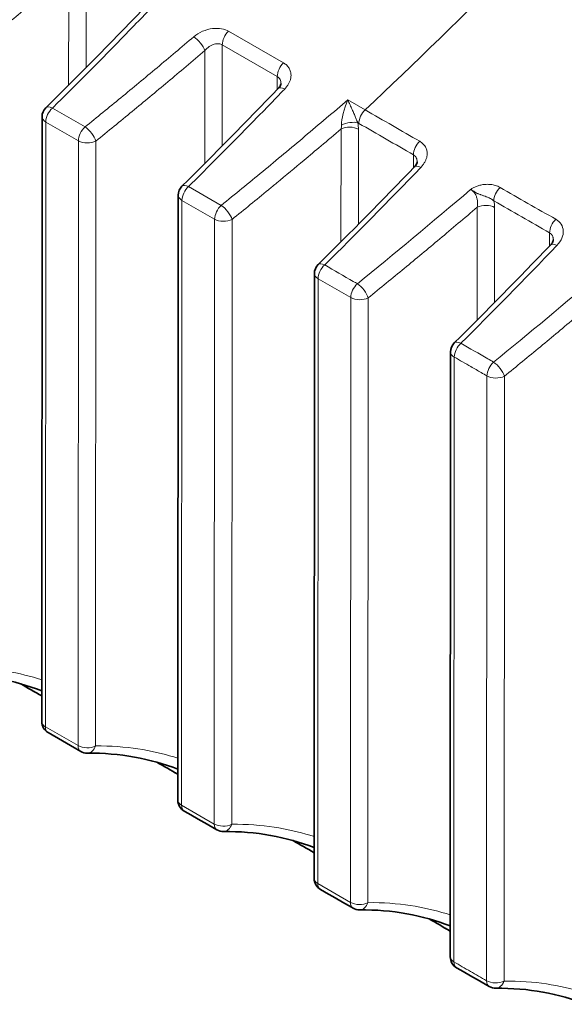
# Model space of a CAD drawing. Header units: millimetres. Extents: x 5 to 589, y 5 to 415.
# Tile 401 of 408: x 523.15 to 529.58, y 347.14 to 358.77. Entities that reach past the tile are written whole.
import ezdxf

# ---------------------------------------------------------------- set-up
doc = ezdxf.new("R2010")
doc.units = ezdxf.units.MM
doc.layers.add('Sichtbar (ISO)', color=7, linetype='Continuous', lineweight=35)
doc.layers.add('Sichtbar schmal (ISO)', color=7, linetype='Continuous', lineweight=18)

msp = doc.modelspace()

# ---------------------------------------------------------------- linework, layer by layer
at = {"layer": 'Sichtbar (ISO)'}
for p, q in [((523.41244549, 357.61928331), (523.40858766, 350.47994796)), ((525.02091113, 356.69416344), (525.01705324, 349.55471428)), ((526.62937676, 355.76902886), (526.62551896, 348.62975308)), ((528.23784242, 354.84394926), (528.23398479, 347.70498415)), ((523.86970551, 350.12784595), (523.48379159, 350.34984555)), ((529.30245847, 347.3936906), (529.30242859, 347.39370778))]:
    msp.add_line(p, q, dxfattribs=at)
for centre, start, end in [((523.56244547, 357.61920225), 134.700519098, 179.969039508), ((525.1709111, 356.69408239), 134.700519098, 179.969039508), ((526.77937674, 355.7689478), 134.70440428, 179.969039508), ((528.3878424, 354.8438682), 134.728005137, 179.969039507), ((523.55858764, 350.4798669), 179.969039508, 240.089922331), ((523.94450087, 350.2578677), 240.090216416, 270.661035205), ((525.16705321, 349.55463323), 179.969039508, 240.09385), ((525.55296647, 349.33267663), 240.095782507, 270.667837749), ((526.77551894, 348.62967203), 179.969039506, 240.104649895), ((527.16143225, 348.40781906), 240.10754515, 270.669971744), ((528.38398477, 347.7049031), 179.969039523, 240.091802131), ((528.76989796, 347.48285745), 240.076445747, 270.676306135)]:
    msp.add_arc(centre, 0.15, start, end, dxfattribs=at)
for points in [[(523.4569353, 357.72582122), (523.83769854, 358.10262466), (524.21660625, 358.4870119), (524.59364164, 358.87744985)], [(525.06540094, 356.80070136), (525.44616418, 357.1775048), (525.82507189, 357.56189203), (526.20210728, 357.95232998)], [(526.67385934, 355.87555961), (527.0546388, 356.25243021), (527.43353198, 356.63701096), (527.81054082, 357.02766406)], [(528.2822811, 354.95043655), (528.66317804, 355.32773412), (529.0419852, 355.71358082), (529.41876505, 356.10582828)], [(523.40878411, 350.84351118), (523.08289114, 350.96953355), (522.72288448, 351.03754654), (522.33774754, 351.03315021)], [(523.40875168, 350.78348936), (523.3258106, 350.83119353), (523.24286961, 350.87889763), (523.15992851, 350.92660179)], [(525.01724972, 349.91833233), (524.69136452, 350.04433338), (524.33136459, 350.1123205), (523.94623127, 350.10787748)], [(525.01721732, 349.85836739), (524.93435892, 349.90602413), (524.85150075, 349.95368072), (524.76864232, 350.00133746)], [(525.47818375, 349.20264761), (525.34954449, 349.27663101), (525.22090527, 349.35061756), (525.0922661, 349.42460674)], [(526.62571536, 348.993217), (526.29984043, 349.11920707), (525.93984697, 349.18717541), (525.55471469, 349.18268667)], [(526.62568296, 348.93324445), (526.54282452, 348.98090108), (526.45996653, 349.02855749), (526.37710815, 349.07621416)], [(527.08667632, 348.27777464), (526.95803678, 348.3517227), (526.8293965, 348.42567384), (526.70075636, 348.49963143)], [(528.23418112, 348.06832075), (527.90831884, 348.1943441), (527.54832736, 348.26233145), (527.16318591, 348.25782825)], [(528.2341486, 348.0081292), (528.15101187, 348.05594546), (528.06787568, 348.1037614), (527.98473895, 348.15157766)], [(528.69507117, 347.35285383), (528.56644624, 347.42688766), (528.43782011, 347.50089159), (528.30919281, 347.57487937)], [(529.84264686, 347.14337704), (529.5167994, 347.26941555), (529.15681224, 347.33740103), (528.771665, 347.33286108)]]:
    msp.add_open_spline(points, degree=3, dxfattribs=at)
for points, knots in [([(526.20210709, 357.95232986), (526.21195256, 357.9625255), (526.2195917, 357.97281999), (526.22964602, 357.9901848), (526.23241896, 357.99753488), (526.2348197, 358.00699781), (526.23506462, 358.00997588), (526.23506567, 358.01191071)], [0, 0, 0, 0, 0.01096602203, 0.01096602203, 0.021414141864, 0.021414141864, 0.029618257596, 0.029618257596, 0.029618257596, 0.029618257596]), ([(527.81054065, 357.02766392), (527.82039443, 357.0378745), (527.82804302, 357.04818516), (527.83810728, 357.06557126), (527.8408836, 357.07292917), (527.8432865, 357.08239498), (527.84353054, 357.08537122), (527.84353158, 357.08729461)], [0, 0, 0, 0, 0.010970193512, 0.010970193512, 0.021415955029, 0.021415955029, 0.029624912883, 0.029624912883, 0.029624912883, 0.029624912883]), ([(529.41876485, 356.10582811), (529.42867807, 356.11614852), (529.4363855, 356.12658081), (529.44653211, 356.14419301), (529.44933792, 356.15166282), (529.45175067, 356.16124264), (529.45199833, 356.16425518), (529.45199938, 356.16620879)], [0, 0, 0, 0, 0.011011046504, 0.011011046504, 0.021484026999, 0.021484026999, 0.029642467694, 0.029642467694, 0.029642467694, 0.029642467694])]:
    msp.add_open_spline(points, degree=3, knots=knots, dxfattribs=at)
at = {"layer": 'Sichtbar schmal (ISO)'}
for p, q in [((523.93289198, 359.39466702), (523.93224697, 358.20099833)), ((523.72739108, 359.32605132), (523.72667055, 357.99431344)), ((526.26505318, 358.25552877), (525.61541828, 358.62917066)), ((525.54135762, 358.46954716), (525.54071261, 357.27587847)), ((526.19099252, 358.09590526), (525.54135762, 358.46954716)), ((525.33585672, 358.40093146), (525.33513619, 357.06919358)), ((526.19090867, 357.94073566), (526.19099252, 358.09590526)), ((527.22900023, 357.70110812), (527.02404551, 357.81898914)), ((523.53460454, 357.72132142), (523.92051779, 357.49936081)), ((523.45653091, 357.55801274), (523.45267311, 350.41867738)), ((523.45653091, 357.55801274), (523.84244417, 357.33605213)), ((527.15493995, 357.5414844), (527.14120773, 357.54938268)), ((526.94431655, 357.47585136), (526.94359693, 356.14411551)), ((527.1497843, 357.47232772), (527.14917832, 356.35088189)), ((523.83858633, 350.19667818), (523.84244417, 357.33605213)), ((524.04405391, 350.19315451), (524.04791192, 357.33252849)), ((527.79937457, 357.01609605), (527.79945835, 357.1711488)), ((525.14307018, 356.79620155), (525.52898343, 356.57424094)), ((525.06499655, 356.63289288), (525.06113866, 349.49344372)), ((525.06499655, 356.63289288), (525.45090981, 356.41093227)), ((528.55278287, 356.55199006), (528.55206281, 355.21942556)), ((528.75825062, 356.54846643), (528.75764446, 355.42669729)), ((525.44705196, 349.27148709), (525.45090981, 356.41093227)), ((525.65251951, 349.26796345), (525.65637756, 356.40740863)), ((529.40784209, 356.0944593), (529.40792611, 356.24994084)), ((526.67346217, 355.7077583), (526.66960429, 348.56848257)), ((526.67346217, 355.7077583), (527.05937546, 355.48578937)), ((527.05551801, 348.34662937), (527.05937546, 355.48578937)), ((527.26098536, 348.34310565), (527.26484318, 355.48226575)), ((528.28192785, 354.78267869), (528.27807074, 347.64371328)), ((528.66398278, 347.42166835), (528.66784144, 354.56076744)), ((528.86945151, 347.41814296), (528.87330889, 354.55724398)), ((523.83858633, 350.19667818), (523.45267311, 350.41867738)), ((525.44705196, 349.27148709), (525.06113866, 349.49344372)), ((527.05551801, 348.34662937), (526.66960429, 348.56848257)), ((529.30795497, 347.39300192), (529.30798451, 347.39298492))]:
    msp.add_line(p, q, dxfattribs=at)
for centre, major_axis, ratio, start_param, end_param in [((525.23629776, 358.46568442), (-0.09710801, 0.11432426), 0.3476150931, 3.8510647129, 5.404115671), ((525.64727218, 358.53073666), (0.07478599, 0.13002714), 0.5768002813, 1.0894512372, 2.3541424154), ((526.29690707, 358.15709477), (0.07478599, 0.13002714), 0.5768002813, 1.0894512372, 2.3541424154), ((526.31000913, 357.84813214), (-0.10790186, 0.10419783), 0.4148858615, 5.3664066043, 6.2831886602), ((523.56244546, 357.61920224), (-0.10551016, 0.10661897), 0.4397550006, 5.3740898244, 6.283185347), ((527.05663766, 357.72217597), (0.08817399, 0.25877851), 0.2377683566, 1.2695087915, 2.5314500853), ((523.56244547, 357.61920225), (-0.14999998, 0.00008105), 0.5764385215, 0, 0.7871365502), ((523.56244547, 357.61920225), (-0.07478599, -0.13002714), 0.5768002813, 4.1915515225, 5.4957350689), ((527.2608545, 357.60267391), (0.07478599, 0.13002714), 0.5768002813, 1.0894512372, 2.3541424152), ((451.67198491, 1164.46075139), (-598.60415107, 858.44772881), 0.5164641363, 2.3098935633, 2.3107631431), ((526.8319205, 357.52914087), (-0.00980546, 0.16484529), 0.7084613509, 4.3413927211, 4.6276002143), ((527.04386975, 357.41113822), (0.14999998, -0.00008105), 0.5764385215, 0.7871365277, 2.296846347), ((527.03529259, 357.48819341), (0.14667791, 0.03139413), 0.3980026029, 0.6827511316, 2.1111758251), ((526.95181143, 357.58464997), (-0.12774282, 0.261328), 0.5787554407, 4.0103018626, 4.306460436), ((527.5745599, 1190.05943299), (-509.64678052, 882.16121667), 0.5788091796, 2.3565500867, 2.357443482), ((523.94835872, 357.39724164), (0.07478599, 0.13002714), 0.5768002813, 1.0499588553, 2.3541424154), ((523.94835871, 357.39724164), (0.09432638, -0.1166299), 0.3718087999, 0.7184921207, 2.2732035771), ((523.94835872, 357.39724164), (0.14999998, -0.00008105), 0.5764385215, 3.9287292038, 5.4384389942), ((527.90537298, 357.23233826), (0.07468034, 0.13008784), 0.5773396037, 1.0893166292, 2.3536736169), ((527.91847503, 356.92349973), (-0.10793421, 0.10416432), 0.4145375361, 5.3672159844, 6.2831886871), ((604.54392394, 503.81472098), (86.3234722, 152.93989764), 0.0919117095, 3.4548086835, 3.4824745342), ((525.1709111, 356.69408238), (-0.10551016, 0.10661897), 0.4397550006, 5.3740898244, 6.283185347), ((525.1709111, 356.69408239), (-0.14999998, 0.00008105), 0.5764385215, 0, 0.7871365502), ((525.1709111, 356.69408239), (-0.07478599, -0.13002714), 0.5768002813, 4.1915515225, 5.4957350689), ((1228.79808164, 1559.09768), (712.39581707, 1207.9136805), 0.0432823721, 3.2568208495, 3.2665655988), ((528.85538377, 356.68769562), (0.07452602, 0.13017631), 0.5781267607, 1.0902557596, 2.3530012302), ((466.28471722, 1040.97855625), (-503.24198501, 726.93733756), 0.5191585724, 2.3138366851, 2.3148882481), ((525.55682436, 356.47212178), (0.07478599, 0.13002714), 0.5768002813, 1.0499588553, 2.3541424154), ((525.55682435, 356.47212178), (0.09432638, -0.1166299), 0.3718087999, 0.7184921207, 2.2732035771), ((528.65233607, 356.48727692), (0.14999998, -0.00008105), 0.5764385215, 0.7871365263, 2.2968463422), ((527.71925064, 1067.80364962), (-434.87724963, 752.74070802), 0.5788092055, 2.3588053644, 2.3598750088), ((528.62451674, 356.63591455), (-0.07322919, 0.21698745), 0.5157114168, 4.1317809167, 4.4973340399), ((525.55682436, 356.47212178), (0.14999998, -0.00008105), 0.5764385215, 3.9287292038, 5.4384389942), ((529.51384057, 356.31113035), (-0.07440364, -0.13024631), 0.5787462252, 4.2332267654, 5.4940371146), ((529.52694258, 356.00191667), (-0.10817754, 0.1039116), 0.4119069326, 5.3683836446, 6.2831892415), ((604.2531865, 490.32528624), (82.75853137, 139.55333708), 0.0795864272, 3.4383523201, 3.4698687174), ((526.77937672, 355.76894779), (-0.10551739, 0.10661182), 0.4396824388, 5.3740403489, 6.2831853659), ((526.77937674, 355.7689478), (-0.14999998, 0.00008105), 0.5764385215, 0, 0.7871364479), ((526.77937671, 355.76894782), (-0.074789, -0.1300254), 0.5767848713, 4.1916647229, 5.4957484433), ((826.50419584, 852.93923474), (306.76059413, 502.02998945), 0.0590611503, 3.30616191, 3.3218463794), ((527.16529005, 355.54697887), (0.07478675, 0.1300267), 0.5767963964, 1.050152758, 2.3541457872), ((527.16528998, 355.54697888), (0.09434206, -0.11661719), 0.371676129, 0.718442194, 2.273135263), ((527.16528999, 355.5469789), (0.14999998, -0.00008105), 0.5764385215, 3.92872949, 5.4384390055), ((528.38784241, 354.84386819), (-0.0747778, -0.13003185), 0.5768421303, 4.1922365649, 5.495698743), ((528.38784237, 354.84386818), (-0.10556128, 0.10656836), 0.4392412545, 5.3739912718, 6.2831854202), ((528.3878424, 354.8438682), (-0.14999998, 0.00008105), 0.5764385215, 0, 0.7871366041), ((528.77375631, 354.62195676), (0.07476497, 0.13003922), 0.5769076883, 1.050815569, 2.3540491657), ((528.77375566, 354.62195717), (0.09440565, -0.11656584), 0.3711387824, 0.7182393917, 2.2730671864), ((528.77375568, 354.62195713), (0.14999998, -0.00008105), 0.5764385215, 3.9287321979, 5.4384389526), ((523.55858764, 350.4798669), (-0.14999998, 0.00008105), 0.5764385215, 0, 0.787136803), ((523.55858769, 350.47986687), (-0.07479611, -0.13002131), 0.5767485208, 5.4957799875, 6.2831857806), ((523.94450089, 350.25786769), (-0.0747954, -0.13002172), 0.5767521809, 5.495776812, 6.2831854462), ((523.94450087, 350.2578677), (0.14999998, -0.00008105), 0.5764385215, 3.9287292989, 5.438437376), ((523.94450031, 350.2578676), (0.00173168, -0.14999011), 0.733101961, 6.2831800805, 7.399436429), ((525.16705321, 349.55463323), (-0.14999998, 0.00008105), 0.5764385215, 0, 0.787136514), ((525.16705321, 349.55463323), (-0.07478711, -0.13002649), 0.5767945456, 5.4957400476, 6.2831852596), ((525.55296656, 349.33267658), (-0.07478288, -0.13002893), 0.5768161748, 5.4957212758, 6.2831859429), ((525.55296647, 349.33267663), (0.14999998, -0.00008105), 0.5764385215, 3.9287296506, 5.4384373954), ((525.55296592, 349.33267655), (0.00174949, -0.14998988), 0.7330751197, 6.2831800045, 7.3993492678), ((526.77551894, 348.62967203), (-0.14999998, 0.00008105), 0.5764385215, 0, 0.7871356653), ((526.77551875, 348.62967214), (-0.07476233, -0.13004074), 0.5769211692, 5.4956301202, 6.2831840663), ((527.16143288, 348.4078187), (-0.07475698, -0.13004382), 0.5769485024, 5.4956063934, 6.2831894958), ((527.16143225, 348.40781906), (0.14999998, -0.00008105), 0.5764385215, 3.9287321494, 5.4384369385), ((527.16143155, 348.40781855), (0.00175508, -0.14999029), 0.7330666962, 6.2831814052, 7.3993234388), ((528.38398477, 347.7049031), (-0.14999998, 0.00008105), 0.5764385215, 0, 0.7871414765), ((528.38398581, 347.70490248), (-0.07479333, -0.13002291), 0.576762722, 5.4957676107, 6.2831946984), ((528.7698967, 347.48285827), (-0.0748247, -0.13000486), 0.5766023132, 5.4959070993, 6.2831771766), ((528.76989798, 347.48285746), (0.14999998, -0.00008105), 0.5764385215, 3.9287232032, 5.4384342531), ((528.76989633, 347.48285423), (0.00176939, -0.14999315), 0.7330451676, 0.0000161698, 1.1160785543)]:
    msp.add_ellipse(centre, major_axis=major_axis, ratio=ratio, start_param=start_param, end_param=end_param, dxfattribs=at)
for points in [[(527.22899986, 357.70110834), (528.38449017, 358.79105695), (529.61492933, 360.01665638), (530.92031735, 361.37790662)], [(526.26505318, 358.25552877), (526.27922741, 358.24737525), (526.30489354, 358.22833339), (526.33343878, 358.19236694), (526.34995259, 358.15210235), (526.35486627, 358.11133538), (526.35077118, 358.07367115), (526.34032265, 358.03897601), (526.32477659, 358.00668478), (526.30469691, 357.97626082), (526.2878553, 357.95656433), (526.27867328, 357.94705316)], [(527.87339064, 357.33079484), (527.88768716, 357.32258413), (527.91351947, 357.30339608), (527.9420916, 357.26718697), (527.95846273, 357.22674432), (527.96317071, 357.18595453), (527.95893142, 357.14842022), (527.9484362, 357.11392027), (527.93293259, 357.08183982), (527.91295071, 357.05158575), (527.89615615, 357.0319296), (527.88698909, 357.022426)], [(527.26484318, 355.48226575), (527.40779079, 355.59790885), (527.69354783, 355.83129852), (528.10528319, 356.17324766), (528.40181679, 356.4234965), (528.55278287, 356.55199006)], [(528.87330889, 354.557244), (529.01619801, 354.67296867), (529.30184999, 354.90683225), (529.71210664, 355.24908662), (530.00958377, 355.50161229), (530.16125721, 355.6316264)], [(523.16839092, 350.92419754), (523.2485116, 350.8781156), (523.32863231, 350.83203365), (523.40875304, 350.78595167)], [(524.77710996, 349.99893146), (524.85714619, 349.95289801), (524.93718243, 349.90686456), (525.01721865, 349.86083111)], [(526.3855824, 349.07380664), (526.46561638, 349.02777458), (526.54565033, 348.98174255), (526.62568425, 348.93571058)], [(527.99321018, 348.14917321), (528.07352349, 348.10298096), (528.15383673, 348.05678879), (528.23414992, 348.01059672)]]:
    msp.add_open_spline(points, degree=3, dxfattribs=at)
for points, knots in [([(522.31205215, 358.42448067), (522.45213525, 358.53773991), (522.59310367, 358.6527174), (522.73492544, 358.769375), (522.87674721, 358.88603259), (523.01942242, 359.00436995), (523.16301222, 359.12442713), (523.30660202, 359.24448431), (523.4511063, 359.36626162), (523.59649623, 359.4897254)], [0, 0, 0, 0, 0.33333333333, 0.33333333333, 0.33333333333, 0.66666666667, 0.66666666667, 0.66666666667, 0.99999999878, 0.99999999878, 0.99999999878, 0.99999999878]), ([(522.43944628, 358.25764836), (522.58379269, 358.37439093), (522.72761525, 358.49179129), (522.86855282, 358.60776717), (523.00949039, 358.72374305), (523.14754296, 358.83829445), (523.2898895, 358.95733382), (523.43223604, 359.07637318), (523.57887655, 359.19990051), (523.72739109, 359.32604997)], [0, 0, 0, 0, 0.3333333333, 0.3333333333, 0.3333333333, 0.6666666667, 0.6666666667, 0.6666666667, 1, 1, 1, 1]), ([(524.67020764, 358.87217304), (524.54166618, 358.73902638), (524.41390779, 358.60762317), (524.28696357, 358.47800461), (524.16001935, 358.34838606), (524.03388944, 358.22055175), (523.90850249, 358.09444014), (523.78311554, 357.96832853), (523.65847143, 357.84394004), (523.53460454, 357.72132142)], [0.00000000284, 0.00000000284, 0.00000000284, 0.00000000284, 0.33333333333, 0.33333333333, 0.33333333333, 0.66666666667, 0.66666666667, 0.66666666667, 1, 1, 1, 1]), ([(525.20496188, 358.56460554), (525.23531834, 358.59036637), (525.27080333, 358.61223024), (525.30893471, 358.6286336), (525.34706609, 358.64503696), (525.38784399, 358.65597941), (525.42650878, 358.66076594), (525.46517357, 358.66555247), (525.50172574, 358.66418157), (525.53372853, 358.65828059), (525.56573132, 358.6523796), (525.5931847, 358.64194863), (525.61541828, 358.62917066)], [0, 0, 0, 0, 0.25, 0.25, 0.25, 0.5, 0.5, 0.5, 0.75, 0.75, 0.75, 1, 1, 1, 1]), ([(523.92051779, 357.49936081), (524.06060089, 357.61262004), (524.20156931, 357.72759754), (524.34339108, 357.84425513), (524.48521285, 357.96091273), (524.62788806, 358.07925009), (524.77147786, 358.19930727), (524.91506765, 358.31936444), (525.05957194, 358.44114176), (525.20496187, 358.56460553)], [0, 0, 0, 0, 0.33333333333, 0.33333333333, 0.33333333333, 0.66666666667, 0.66666666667, 0.66666666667, 0.99999999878, 0.99999999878, 0.99999999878, 0.99999999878]), ([(525.33585872, 358.40093247), (525.35136118, 358.41929745), (525.36902473, 358.43514159), (525.38804342, 358.44794427), (525.40706292, 358.4607475), (525.42753472, 358.47037711), (525.44689848, 358.47600997), (525.46626223, 358.48164282), (525.48455728, 358.48334741), (525.5005238, 358.48192416), (525.51649032, 358.48050091), (525.53014633, 358.47599192), (525.54135762, 358.46954716)], [0.00001069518, 0.00001069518, 0.00001069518, 0.00001069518, 0.25, 0.25, 0.25, 0.5, 0.5, 0.5, 0.75, 0.75, 0.75, 1, 1, 1, 1]), ([(524.04791192, 357.33252849), (524.19225833, 357.44927107), (524.33608089, 357.56667143), (524.47701846, 357.68264731), (524.61795603, 357.79862319), (524.7560086, 357.91317459), (524.89835514, 358.03221396), (525.04070168, 358.15125332), (525.18734219, 358.27478065), (525.33585673, 358.40093011)], [0, 0, 0, 0, 0.3333333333, 0.3333333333, 0.3333333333, 0.6666666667, 0.6666666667, 0.6666666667, 1, 1, 1, 1]), ([(526.19099252, 358.09590526), (526.19810117, 358.09181581), (526.2044941, 358.08680184), (526.21007687, 358.08090433), (526.21565964, 358.07500682), (526.22041277, 358.06821793), (526.22415874, 358.06084616), (526.22790471, 358.05347439), (526.2306478, 358.04552008), (526.23242407, 358.03737974), (526.23420035, 358.02923941), (526.2350125, 358.02091307), (526.23506312, 358.01280476), (526.23506498, 358.01250645), (526.23506584, 358.01220845), (526.23506571, 358.01191073)], [0, 0, 0, 0, 0.11111111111, 0.11111111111, 0.11111111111, 0.22222222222, 0.22222222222, 0.22222222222, 0.33333333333, 0.33333333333, 0.33333333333, 0.44444444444, 0.44444444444, 0.44444444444, 0.44853219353, 0.44853219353, 0.44853219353, 0.44853219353]), ([(526.27867328, 357.94705318), (526.15013182, 357.81390652), (526.02237343, 357.68250331), (525.89542921, 357.55288475), (525.76848499, 357.42326619), (525.64235508, 357.29543189), (525.51696813, 357.16932028), (525.39158118, 357.04320867), (525.26693707, 356.91882018), (525.14307018, 356.79620156)], [0.00000000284, 0.00000000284, 0.00000000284, 0.00000000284, 0.33333333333, 0.33333333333, 0.33333333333, 0.66666666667, 0.66666666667, 0.66666666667, 1, 1, 1, 1]), ([(525.52898343, 356.57424095), (525.69154108, 356.70567119), (525.85529723, 356.83942038), (526.02020449, 356.97543127), (526.18511175, 357.11144215), (526.35117029, 357.24971418), (526.51846914, 357.39030528), (526.68576798, 357.53089639), (526.85430698, 357.6738071), (527.02404551, 357.81898916)], [0, 0, 0, 0, 0.3333333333, 0.3333333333, 0.3333333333, 0.6666666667, 0.6666666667, 0.6666666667, 1, 1, 1, 1]), ([(527.02404552, 357.81898911), (527.02876828, 357.80902998), (527.03340606, 357.79912859), (527.03793013, 357.78938989), (527.0424542, 357.7796512), (527.04686376, 357.77007696), (527.0511599, 357.76067256), (527.05545605, 357.75126816), (527.05963934, 357.74203299), (527.06370654, 357.73298742), (527.06777373, 357.72394185), (527.07172464, 357.71508601), (527.07556487, 357.70641368), (527.0794051, 357.69774134), (527.08313519, 357.68925217), (527.08674303, 357.68098148), (527.09035086, 357.67271079), (527.09383593, 357.66465883), (527.09720019, 357.65682272), (527.10056445, 357.64898661), (527.10380965, 357.64136602), (527.10688853, 357.63408266), (527.1099674, 357.6267993), (527.11287564, 357.6198529), (527.11568737, 357.61308271), (527.11849909, 357.60631253), (527.12121079, 357.59971804), (527.12395341, 357.59298626), (527.12669604, 357.58625448), (527.12946634, 357.57938463), (527.13234769, 357.57212358), (527.13522902, 357.56486255), (527.13822504, 357.55721222), (527.14120773, 357.54938272)], [0, 0, 0, 0, 0.09090909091, 0.09090909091, 0.09090909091, 0.18181818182, 0.18181818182, 0.18181818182, 0.27272727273, 0.27272727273, 0.27272727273, 0.36363636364, 0.36363636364, 0.36363636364, 0.45454545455, 0.45454545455, 0.45454545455, 0.54545454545, 0.54545454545, 0.54545454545, 0.63636363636, 0.63636363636, 0.63636363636, 0.72727272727, 0.72727272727, 0.72727272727, 0.81818181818, 0.81818181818, 0.81818181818, 0.90909090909, 0.90909090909, 0.90909090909, 0.99999977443, 0.99999977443, 0.99999977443, 0.99999977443]), ([(525.65637756, 356.40740863), (525.80072396, 356.52415121), (525.94454614, 356.64155431), (526.08548409, 356.75752744), (526.11885464, 356.78498695), (526.15206309, 356.81236769), (526.18520514, 356.83974683), (526.29203603, 356.92800141), (526.39817947, 357.01623187), (526.50682077, 357.10709409), (526.57309299, 357.1625209), (526.6402958, 357.21892331), (526.7081849, 357.27611066), (526.78611365, 357.34175507), (526.86494661, 357.40843389), (526.94431655, 357.47585136)], [0, 0, 0, 0, 0.3333333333, 0.3333333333, 0.3333333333, 0.4122582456, 0.4122582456, 0.4122582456, 0.6666666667, 0.6666666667, 0.6666666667, 0.8218582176, 0.8218582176, 0.8218582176, 1, 1, 1, 1]), ([(527.79945839, 357.17114878), (527.8066304, 357.16703827), (527.81306599, 357.16199115), (527.81867323, 357.15605522), (527.82428047, 357.15011927), (527.82903949, 357.14328655), (527.832777, 357.13587519), (527.83651451, 357.12846382), (527.8392349, 357.12047415), (527.84098279, 357.11231303), (527.84273068, 357.1041519), (527.8435093, 357.0958194), (527.84353112, 357.08772071), (527.8435315, 357.08757861), (527.84353166, 357.08743658), (527.84353159, 357.08729462)], [0.00000018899, 0.00000018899, 0.00000018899, 0.00000018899, 0.11111111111, 0.11111111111, 0.11111111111, 0.22222222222, 0.22222222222, 0.22222222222, 0.33333333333, 0.33333333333, 0.33333333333, 0.44444444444, 0.44444444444, 0.44444444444, 0.44639404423, 0.44639404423, 0.44639404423, 0.44639404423]), ([(528.82309904, 356.78607659), (528.80541663, 356.79620473), (528.7869829, 356.80372145), (528.76846856, 356.80924718), (528.74995423, 356.81477291), (528.73135928, 356.81830765), (528.71308783, 356.82030525), (528.69481637, 356.82230286), (528.67686841, 356.82276329), (528.65937615, 356.82201111), (528.64188388, 356.82125893), (528.62484731, 356.81929414), (528.60861521, 356.81636793), (528.59238311, 356.81344172), (528.57695549, 356.80955407), (528.56263062, 356.80509993), (528.54830575, 356.80064579), (528.53508366, 356.79562502), (528.52271825, 356.78986028), (528.51035285, 356.78409555), (528.49884401, 356.77758719), (528.49061784, 356.77254093), (528.48239167, 356.76749468), (528.47744839, 356.76390981), (528.47497349, 356.76105445)], [0.00000000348, 0.00000000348, 0.00000000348, 0.00000000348, 0.125, 0.125, 0.125, 0.25, 0.25, 0.25, 0.375, 0.375, 0.375, 0.5, 0.5, 0.5, 0.625, 0.625, 0.625, 0.75, 0.75, 0.75, 0.875, 0.875, 0.875, 1, 1, 1, 1]), ([(528.74946891, 356.62650439), (528.74007529, 356.63451339), (528.730025, 356.64150871), (528.71985272, 356.64760915), (528.71232473, 356.65212378), (528.70472918, 356.65614945), (528.69711951, 356.65984882), (528.69444647, 356.66114829), (528.69177078, 356.66240711), (528.68909205, 356.66363079), (528.67878742, 356.6683381), (528.66846222, 356.67253849), (528.65807758, 356.67647321), (528.64950056, 356.67972302), (528.64087942, 356.68278892), (528.63229551, 356.68582787), (528.63048644, 356.68646833), (528.62867877, 356.68710758), (528.62687293, 356.68774697), (528.61649852, 356.69142022), (528.6061877, 356.69508952), (528.59562137, 356.69908173), (528.59271924, 356.70017823), (528.58979944, 356.70130332), (528.58685989, 356.70244533), (528.57909688, 356.70546125), (528.57119477, 356.70859349), (528.5631351, 356.71163499), (528.5598504, 356.71287455), (528.55651273, 356.71405882), (528.55311317, 356.71539368), (528.54501262, 356.71857443), (528.53665589, 356.72274652), (528.52710234, 356.72962025), (528.52263809, 356.73283225), (528.51799557, 356.73658807), (528.51291326, 356.74044076), (528.50815372, 356.74404877), (528.50300753, 356.74774047), (528.49732887, 356.75111536), (528.49228352, 356.75411386), (528.48681863, 356.75685963), (528.48088625, 356.75907545), (528.47896424, 356.75979334), (528.47699353, 356.76045571), (528.47497357, 356.76105422)], [0.00000072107, 0.00000072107, 0.00000072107, 0.00000072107, 0.125, 0.125, 0.125, 0.21750571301, 0.21750571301, 0.21750571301, 0.25, 0.25, 0.25, 0.375, 0.375, 0.375, 0.47824163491, 0.47824163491, 0.47824163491, 0.5, 0.5, 0.5, 0.625, 0.625, 0.625, 0.65933231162, 0.65933231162, 0.65933231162, 0.75, 0.75, 0.75, 0.78695137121, 0.78695137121, 0.78695137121, 0.875, 0.875, 0.875, 0.91614396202, 0.91614396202, 0.91614396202, 0.95467487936, 0.95467487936, 0.95467487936, 0.9889086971, 0.9889086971, 0.9889086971, 1, 1, 1, 1]), ([(528.47497357, 356.76105422), (528.47669704, 356.7602043), (528.4784058, 356.75930081), (528.48009739, 356.75834542), (528.4830389, 356.7566841), (528.48592845, 356.75486578), (528.48875424, 356.75290266), (528.49069543, 356.75155408), (528.49260627, 356.75013705), (528.4944894, 356.74865057), (528.49692398, 356.74672879), (528.49931235, 356.74469106), (528.50165942, 356.74253288), (528.50376684, 356.74059508), (528.50584047, 356.73856019), (528.5078881, 356.73641501), (528.5098849, 356.73432309), (528.511857, 356.73212623), (528.51380933, 356.72980922), (528.51608433, 356.72710928), (528.51833217, 356.72424672), (528.52055478, 356.7211907), (528.52219549, 356.71893478), (528.52382232, 356.71657328), (528.52543376, 356.71409254), (528.52788329, 356.71032157), (528.53029792, 356.70627602), (528.53264434, 356.70193418), (528.53393258, 356.69955039), (528.53520008, 356.69707734), (528.53644071, 356.69451228), (528.53895317, 356.68931764), (528.54135655, 356.68374503), (528.54356907, 356.67785038), (528.54443899, 356.67553271), (528.54527948, 356.67316555), (528.5460864, 356.67075332), (528.54834377, 356.66400515), (528.55033724, 356.65690037), (528.55198648, 356.64960035), (528.5524262, 356.64765401), (528.55284166, 356.64569396), (528.55323201, 356.64372352), (528.55482342, 356.6356903), (528.55599624, 356.62748018), (528.55673338, 356.61909261), (528.55685521, 356.61770637), (528.55696505, 356.61631531), (528.55706274, 356.6149194), (528.55775153, 356.60507739), (528.5578476, 356.5949943), (528.55719425, 356.5844738), (528.55654089, 356.57395329), (528.55512481, 356.5630021), (528.55278287, 356.55199006)], [0.00000000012, 0.00000000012, 0.00000000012, 0.00000000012, 0.03651108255, 0.03651108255, 0.03651108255, 0.1, 0.1, 0.1, 0.14361404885, 0.14361404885, 0.14361404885, 0.2, 0.2, 0.2, 0.25062846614, 0.25062846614, 0.25062846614, 0.3, 0.3, 0.3, 0.35753113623, 0.35753113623, 0.35753113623, 0.4, 0.4, 0.4, 0.46455670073, 0.46455670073, 0.46455670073, 0.5, 0.5, 0.5, 0.57177816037, 0.57177816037, 0.57177816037, 0.6, 0.6, 0.6, 0.67895023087, 0.67895023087, 0.67895023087, 0.7, 0.7, 0.7, 0.78581682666, 0.78581682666, 0.78581682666, 0.8, 0.8, 0.8, 0.9, 0.9, 0.9, 0.99999999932, 0.99999999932, 0.99999999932, 0.99999999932]), ([(529.49487794, 356.10060781), (529.52221538, 356.12909405), (529.55980143, 356.18698267), (529.57625222, 356.27471498), (529.55095905, 356.35343753), (529.50952717, 356.39322091), (529.48125287, 356.40939001)], [0, 0, 0, 0, 0.25, 0.5, 0.75, 0.99999993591, 0.99999993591, 0.99999993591, 0.99999993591]), ([(529.40792611, 356.24994084), (529.41449776, 356.2462114), (529.42044378, 356.24169028), (529.42569368, 356.2364337), (529.42627527, 356.23585137), (529.4268483, 356.23526004), (529.42741245, 356.23465991), (529.43194085, 356.22984277), (529.43589432, 356.2244551), (529.4391976, 356.21864192), (529.44001922, 356.21719603), (529.44080095, 356.21572397), (529.44154194, 356.21422881), (529.44415124, 356.20896379), (529.44625205, 356.20341106), (529.44785333, 356.19772529), (529.4485379, 356.19529453), (529.44913188, 356.1928391), (529.44963828, 356.19037117), (529.45065278, 356.18542706), (529.45131484, 356.18043302), (529.45167185, 356.17548578), (529.45189655, 356.17237202), (529.45200105, 356.1692761), (529.45199938, 356.16620879)], [0, 0, 0, 0, 0.1, 0.1, 0.1, 0.11107812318, 0.11107812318, 0.11107812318, 0.2, 0.2, 0.2, 0.22211722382, 0.22211722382, 0.22211722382, 0.3, 0.3, 0.3, 0.33329627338, 0.33329627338, 0.33329627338, 0.4, 0.4, 0.4, 0.44198281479, 0.44198281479, 0.44198281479, 0.44198281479]), ([(526.75152833, 355.87105629), (526.86389044, 355.80586364), (526.98976892, 355.7295315), (527.12162056, 355.65828143), (527.13743034, 355.64908022)], [0, 0, 0, 0, 0.8765061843, 1, 1, 1, 1]), ([(528.35992035, 354.94592574), (528.46494028, 354.88414632), (528.57249321, 354.82442011), (528.67833352, 354.76332382), (528.7009138, 354.75028935), (528.72341616, 354.73719293), (528.7457994, 354.72400002)], [0, 0, 0, 0, 0.82416898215, 0.82416898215, 0.82416898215, 0.99999959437, 0.99999959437, 0.99999959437, 0.99999959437]), ([(528.28192785, 354.78267869), (528.34818088, 354.74457835), (528.41346684, 354.70703469), (528.47778572, 354.67004908), (528.51892241, 354.64639405), (528.55966347, 354.6229673), (528.600009, 354.59976913), (528.62274533, 354.58669601), (528.64535605, 354.57369548), (528.66784113, 354.56076762)], [0.00000001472, 0.00000001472, 0.00000001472, 0.00000001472, 0.5, 0.5, 0.5, 0.81978704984, 0.81978704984, 0.81978704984, 1, 1, 1, 1]), ([(523.40885424, 350.97328004), (523.39266302, 350.97853868), (523.2473937, 351.0243503), (522.95083388, 351.09423237), (522.61699315, 351.12049845), (522.43558851, 351.11842735)], [0.29108852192, 0.29108852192, 0.29108852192, 0.29108852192, 0.33333333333, 0.66666666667, 1, 1, 1, 1]), ([(525.01731984, 350.04809255), (525.00113028, 350.05334969), (524.85586367, 350.09915178), (524.55930588, 350.16901342), (524.22546198, 350.19524764), (524.04405408, 350.19315449)], [0.29109248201, 0.29109248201, 0.29109248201, 0.29109248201, 0.33333333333, 0.66666666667, 1, 1, 1, 1]), ([(526.62578548, 349.12297318), (526.6095986, 349.12822895), (526.46433645, 349.17402511), (526.16778214, 349.24387236), (525.83393284, 349.27007819), (525.65251968, 349.26796344)], [0.29109893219, 0.29109893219, 0.29109893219, 0.29109893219, 0.33333333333, 0.66666666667, 1, 1, 1, 1]), ([(528.23425125, 348.19809227), (528.21806876, 348.20334802), (528.07281353, 348.24915451), (527.77626394, 348.31901949), (527.44240644, 348.34522718), (527.2609855, 348.3431056)], [0.2911095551, 0.2911095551, 0.2911095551, 0.2911095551, 0.33333333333, 0.66666666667, 1, 1, 1, 1]), ([(528.66398278, 347.42166839), (528.60065381, 347.45811924), (528.53683, 347.49484746), (528.47251135, 347.53185445), (528.40819265, 347.56886146), (528.34337911, 347.60614722), (528.27807074, 347.64371328)], [0.00000167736, 0.00000167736, 0.00000167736, 0.00000167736, 0.5, 0.5, 0.5, 0.99999866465, 0.99999866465, 0.99999866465, 0.99999866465]), ([(529.84271698, 347.27315576), (529.82653876, 347.27841071), (529.68129015, 347.32422021), (529.38474433, 347.39408737), (529.05087978, 347.4202812), (528.86945151, 347.41814234)], [0.29111991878, 0.29111991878, 0.29111991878, 0.29111991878, 0.33333333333, 0.66666666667, 1, 1, 1, 1])]:
    msp.add_open_spline(points, degree=3, knots=knots, dxfattribs=at)

doc.saveas('drawing.dxf')
